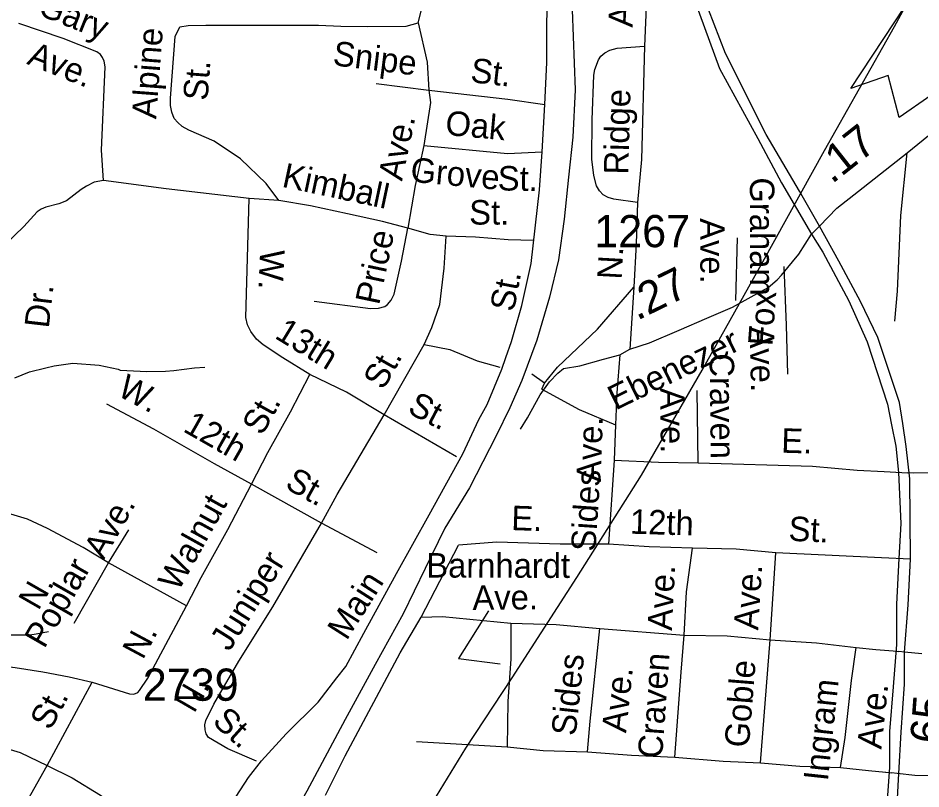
# Model space of a CAD drawing. Extents: x 1473865 to 1648260, y 639067 to 773536.
# Drawn here: x 1517772 to 1521277, y 643675 to 646667 of the extents above; entities that cross this region are included whole.
import ezdxf

# ---------------------------------------------------------------- set-up
doc = ezdxf.new("R2010")
doc.units = 0
for name, color, linetype in [('Exist Boundary Political City Limit New', 7, 'Continuous'), ('Exist Hydrographic Misc Water Feature', 7, 'Continuous'), ('Exist Railroad Mainline', 7, 'Continuous'), ('Exist Road Non-System Type 51', 7, 'Continuous'), ('Exist Road Non-System Type 51 Label', 7, 'Continuous'), ('Exist Road Primary US Divided Attributed', 7, 'Continuous'), ('Exist Road Primary US Mileage Hundredths English Label', 7, 'Continuous'), ('Exist Road Secondary Mileage Hundredths English Label', 7, 'Continuous'), ('Exist Road Secondary Type 51 Attributed', 7, 'Continuous'), ('Exist Road Secondary Type 51 Label', 7, 'Continuous'), ('Exist Road Secondary Type 51 Number Label', 7, 'Continuous'), ('Exist Utilities Electrical Transmission Line', 7, 'Continuous'), ('Map Preparation Boundary City Limit Buffer Line', 7, 'Continuous')]:
    doc.layers.add(name, color=color, linetype=linetype)

msp = doc.modelspace()

# ---------------------------------------------------------------- linework, layer by layer
at = {"layer": 'Exist Boundary Political City Limit New'}
msp.add_lwpolyline([(1521437.8, 646451.2), (1521192.2, 646281.3), (1521149.5, 646444.2), (1521004.4, 646393), (1522392.9, 648497.9)], dxfattribs=at)
at = {"layer": 'Exist Hydrographic Misc Water Feature'}
for points in [[(1517760.1, 645270.8), (1517816.4, 645294.2), (1517880.8, 645309.4), (1517912.9, 645316.9), (1517985.2, 645327.8), (1518087.2, 645320), (1518160.9, 645304.5), (1518168.8, 645300.3), (1518272.8, 645294.9), (1518344.8, 645295.9), (1518376.8, 645299.4), (1518457, 645310), (1518497.1, 645311.7)], [(1516491.4, 644562.5), (1516525.3, 644565.9), (1516645.8, 644596.3), (1516701.8, 644603.5), (1516829.3, 644599.4), (1516892.9, 644572.7), (1517003.8, 644496.6), (1517043.2, 644456.4), (1517118.4, 644414.7), (1517150.2, 644402.5), (1517261.8, 644372.4), (1517333.7, 644359.5), (1517411.6, 644350.5), (1517477.4, 644341), (1517535.1, 644324.2), (1517586.9, 644299.4), (1517650.5, 644282.5), (1517674.5, 644277.9), (1517738.4, 644273.3), (1517818.4, 644273.3), (1517842.5, 644277), (1517890.7, 644286.7)]]:
    msp.add_lwpolyline(points, dxfattribs=at)
at = {"layer": 'Exist Railroad Mainline'}
msp.add_lwpolyline([(1519918.8, 647154.4), (1519924.9, 646874.4), (1519922.8, 646698.5), (1519935.3, 646388.1), (1519926, 646204.4), (1519909.3, 646048.7), (1519892.4, 645886.9), (1519869.9, 645728), (1519835.3, 645584.2), (1519785.9, 645416.2), (1519728.2, 645259.8), (1519680.9, 645153.8), (1519627.8, 645045.9), (1519524.3, 644843.7), (1519429.2, 644687.5), (1519352.6, 644530.7), (1519267.4, 644354.4), (1519157.9, 644158.3), (1519042.2, 643944.5), (1518893.3, 643667.2), (1518693, 643310.8), (1518476.1, 642924.6), (1518324, 642677)], dxfattribs=at)
at = {"layer": 'Exist Road Non-System Type 51'}
for p, q in [((1519162.9, 646412.9), (1519366.4, 646387.2)), ((1518784.7, 645958.1), (1518668.8, 645966.2)), ((1520558.7, 645570.7), (1520564.2, 645813.6)), ((1520162.8, 645622.8), (1520146.4, 645381.7)), ((1519193.7, 645126.6), (1519348.5, 645399.9)), ((1519815.7, 645250.5), (1519766.4, 645284.4)), ((1519815.7, 645250.5), (1519865.7, 645311.7)), ((1520411.9, 644941), (1520408.8, 645221)), ((1519474.5, 644963.8), (1519193.7, 645126.6)), ((1520090.6, 645088.7), (1520086.2, 644951)), ((1520086.2, 644951), (1520064.4, 644625.2)), ((1521134.2, 644907), (1521202.6, 644903.2)), ((1521202.6, 644903.2), (1521225.3, 644902)), ((1521248.1, 644900.4), (1521225.3, 644902)), ((1521314.3, 644902.4), (1521248.1, 644900.4)), ((1518950.3, 644707.1), (1518679, 644858.1)), ((1519166.3, 644591.1), (1518950.3, 644707.1)), ((1518123.8, 644552.1), (1518202, 644680.6)), ((1519337.5, 644342.3), (1519482.5, 644621.8)), ((1520691.8, 644254), (1520713.6, 644591.5)), ((1521123.1, 644572.6), (1520713.6, 644591.5)), ((1517989.6, 644318.5), (1518123.8, 644552.1)), ((1518426.8, 644386.5), (1518123.8, 644552.1)), ((1521235.7, 644567.4), (1521123.1, 644572.6)), ((1520030.6, 644298), (1520358.2, 644271.9)), ((1520653.4, 643776.7), (1520691.8, 644254)), ((1521025.2, 644223.9), (1521101.1, 644217)), ((1521101.1, 644217), (1521168.4, 644210.6)), ((1521168.4, 644210.6), (1521190.9, 644208.9)), ((1521213.4, 644206.6), (1521190.9, 644208.9)), ((1521280.7, 644199.5), (1521213.4, 644206.6)), ((1517885.8, 643766.3), (1518059.6, 644089.2)), ((1519319, 643858.9), (1519670.5, 643838.4)), ((1520965, 643759.1), (1521072.9, 643747.3)), ((1521072.9, 643747.3), (1521140.2, 643739.9)), ((1521139.4, 643740), (1521162.6, 643737.5)), ((1521185, 643734.8), (1521162.6, 643737.5)), ((1521252.4, 643726.9), (1521185, 643734.8)), ((1521316.8, 643726.8), (1521252.4, 643726.9))]:
    msp.add_line(p, q, dxfattribs=at)
for points in [[(1520236.7, 647081.4), (1520219.9, 646925.6), (1520203.5, 646558)], [(1519325.1, 646647.9), (1519340, 646703.7), (1519349.4, 646722.1), (1519360.7, 646737.3), (1519374.5, 646749), (1519388.9, 646756.7), (1519407.5, 646757.5), (1519522.8, 646750.4), (1519826.7, 646751.1)], [(1518104.1, 646036.5), (1518096.3, 646154.3), (1518109.9, 646478), (1518107.1, 646500), (1518100.8, 646514.2), (1518091.8, 646525.8), (1518078.4, 646535), (1517948, 646587.1), (1517775.1, 646646.2)], [(1518784.7, 645958.1), (1518736, 646024.7), (1518635.7, 646120.6), (1518533, 646188.5), (1518435.7, 646232.1), (1518409.3, 646246.4), (1518392.2, 646261), (1518378.5, 646277.4), (1518369, 646301.5), (1518364.5, 646326.8), (1518363.9, 646355.4), (1518382.2, 646595.1), (1518400.9, 646632.8), (1518432.8, 646638.1), (1518500.9, 646639), (1518938.9, 646638.9), (1519024.9, 646635.4), (1519128.9, 646633.5), (1519278.8, 646634.9), (1519325.1, 646647.9)], [(1519325.1, 646647.9), (1519360.4, 646495.4), (1519366.4, 646387.2)], [(1520176.6, 645950.6), (1520084.8, 645964.3), (1520062.3, 645970.1), (1520043.2, 645980.9), (1520028.9, 645996.2), (1520017.8, 646015.5), (1520006.8, 646055.7), (1519999.5, 646119.7), (1520000.4, 646271.7), (1520007.3, 646445.5), (1520011.4, 646467.2), (1520025.3, 646505.2), (1520034.6, 646519), (1520049.5, 646532.1), (1520069.1, 646542.5), (1520097.3, 646549.3), (1520203.5, 646558)], [(1520203.5, 646558), (1520191.6, 646118.2), (1520176.6, 645950.6)], [(1519366.4, 646387.2), (1519373.5, 646339), (1519346.7, 646171.7)], [(1519366.4, 646387.2), (1519673.7, 646351.6), (1519817.1, 646330.6)], [(1519346.7, 646171.7), (1519313.9, 646016.3), (1519284.6, 645851)], [(1519346.7, 646171.7), (1519672, 646141.7), (1519806.4, 646147.5)], [(1521175.4, 645490.9), (1521185.3, 645606.5), (1521198.7, 645900.4), (1521223.2, 646143.8)], [(1518104.1, 646036.5), (1518067.8, 646029.6), (1518038.1, 646013.8), (1518017.4, 646002), (1517961.1, 645957.3), (1517930.4, 645945.5), (1517880.3, 645932.5), (1517862.4, 645925.3), (1517846, 645915), (1517795, 645858), (1517721.7, 645787.2)], [(1518668.8, 645966.2), (1518347.4, 646003.9), (1518104.1, 646036.5)], [(1518904.5, 645283.9), (1518799.8, 645347.9), (1518723.2, 645399.1), (1518698, 645420.8), (1518675.6, 645450), (1518663.3, 645476.9), (1518656.5, 645504.5), (1518668.8, 645966.2)], [(1519284.6, 645851), (1519187, 645876.7), (1519051.6, 645907.3), (1518908.1, 645937.8), (1518784.7, 645958.1)], [(1520176.6, 645950.6), (1520171.8, 645790.7), (1520162.8, 645622.8)], [(1518921.7, 645567.5), (1519140.8, 645539.9), (1519171.8, 645540.3), (1519195.6, 645548), (1519206.2, 645555), (1519220.9, 645571.9), (1519232, 645595.9), (1519260.4, 645723.4), (1519284.6, 645851)], [(1519434, 645820.3), (1519372.1, 645827.4), (1519284.6, 645851)], [(1519348.5, 645399.9), (1519377.8, 645465.3), (1519409.2, 645554.7), (1519425.9, 645696.4), (1519434, 645820.3)], [(1519773.4, 645804.1), (1519675.2, 645806.2), (1519548, 645816.2), (1519434, 645820.3)], [(1520759.8, 645284.7), (1520755.3, 645474.7), (1520746.5, 645702.2)], [(1519865.7, 645311.7), (1520021.8, 645459.5), (1520162.8, 645622.8)], [(1519348.5, 645399.9), (1519448.1, 645380), (1519554.4, 645337.2), (1519641.9, 645311.5)], [(1520108.2, 645360.3), (1520096.7, 645212.7), (1520090.6, 645088.7)], [(1518679, 644858.1), (1518741.3, 644980.9), (1518830, 645139.2), (1518904.5, 645283.9)], [(1519193.7, 645126.6), (1519047.4, 645215.4), (1518904.5, 645283.9)], [(1519805.5, 645226.4), (1519815.7, 645250.5)], [(1519805.5, 645226.4), (1519949.7, 645147.4), (1520090.6, 645088.7)], [(1518679, 644858.1), (1518534.6, 644936.6), (1518299, 645070.8), (1518116.6, 645168.2)], [(1518950.3, 644707.1), (1519010.4, 644818), (1519193.7, 645126.6)], [(1520086.2, 644951), (1520258.5, 644943.1), (1520411.9, 644941)], [(1520411.9, 644941), (1520856.1, 644927.2), (1521029.7, 644912.7), (1521134.2, 644907)], [(1518426.8, 644386.5), (1518482.6, 644495.7), (1518586, 644681.7), (1518679, 644858.1)], [(1518123.8, 644552.1), (1518024.8, 644611.7), (1517886.2, 644686.4), (1517808.9, 644721.8), (1517731.3, 644745.1), (1517456.4, 644808.1)], [(1518697.5, 643782.5), (1518586.5, 643830.6), (1518511.7, 643875), (1518502.2, 643889.6), (1518498.1, 643905.3), (1518497.3, 643924.5), (1518500.8, 643941.2), (1518531.9, 644004.6), (1518628.9, 644170.9), (1518760.7, 644382.6), (1518950.3, 644707.1)], [(1520064.4, 644625.2), (1519876.5, 644624.6), (1519630.6, 644633.2), (1519482.5, 644621.8)], [(1520390, 644609.5), (1520222.3, 644614.4), (1520064.4, 644625.2)], [(1520358.2, 644271.9), (1520367, 644439.8), (1520390, 644609.5)], [(1520713.6, 644591.5), (1520560.1, 644606.2), (1520390, 644609.5)], [(1518059.6, 644089.2), (1518205.6, 644043.8), (1518222.4, 644043.5), (1518236.7, 644050), (1518244.3, 644057.2), (1518275.9, 644105.2), (1518426.8, 644386.5)], [(1518965.4, 643651.3), (1519042.1, 643803.8), (1519255.1, 644203.9), (1519337.5, 644342.3)], [(1519337.5, 644342.3), (1519419.4, 644344.9), (1519685, 644318.1)], [(1519685, 644318.1), (1519684.6, 644180.3), (1519673.7, 644014.4), (1519670.5, 643838.4)], [(1519685, 644318.1), (1519861, 644313), (1520030.6, 644298)], [(1519982.3, 643818.9), (1519992.3, 643938.5), (1520030.6, 644298)], [(1520321.8, 643798.6), (1520345.5, 644128.3), (1520358.2, 644271.9)], [(1520358.2, 644271.9), (1520524, 644269), (1520691.8, 644254)], [(1520691.8, 644254), (1520871.5, 644242.8), (1521025.2, 644223.9)], [(1520965, 643759.1), (1520983.1, 643874.7), (1521007, 644096.4), (1521025.2, 644223.9)], [(1517628.9, 644163.1), (1517761, 644146.6), (1517868.7, 644129.3), (1517970.6, 644109.8), (1518059.6, 644089.2)], [(1517551.8, 643872.3), (1517633.6, 643860.9), (1517780.8, 643816.3), (1517885.8, 643766.3)], [(1519670.5, 643838.4), (1519810.3, 643824), (1519982.3, 643818.9)], [(1519982.3, 643818.9), (1520153.9, 643805.8), (1520321.8, 643798.6)], [(1520321.8, 643798.6), (1520509.4, 643783.2), (1520653.4, 643776.7)], [(1520653.4, 643776.7), (1520807.2, 643763.8), (1520965, 643759.1)], [(1517656.2, 643336.5), (1517799.1, 643612), (1517885.8, 643766.3)], [(1517885.8, 643766.3), (1517982.9, 643718.5), (1518091.8, 643650.7), (1518192.5, 643582.9)]]:
    msp.add_lwpolyline(points, dxfattribs=at)
at = {"layer": 'Exist Road Non-System Type 51 Label'}
msp.add_lwpolyline([(1519598.6, 644366.3), (1519481.3, 644181.8), (1519644.1, 644160.3)], dxfattribs=at)
at = {"layer": 'Exist Road Primary US Divided Attributed'}
for points in [[(1520499.8, 649379.4), (1520442.1, 649009.8), (1520384.3, 648658.1), (1520315, 648244.8), (1520271.9, 647969), (1520259.5, 647833.9), (1520255.9, 647746.5), (1520258.4, 647462.4), (1520275.2, 647286), (1520304.6, 647118), (1520337.1, 646950.1), (1520370.3, 646819.8), (1520397.3, 646736.1), (1520495.5, 646471.2), (1520643.1, 646199.2), (1520736, 646027.3), (1520851.5, 645827.8)], [(1520883, 645859.3), (1520805, 645994.9), (1520676.4, 646214.8), (1520518.4, 646529.3), (1520452.8, 646699.8), (1520399.9, 646865.4), (1520378.5, 646958.8), (1520351.8, 647089.7), (1520330.8, 647219.9), (1520314, 647325.9), (1520302.5, 647452.9), (1520294.1, 647565.3), (1520289.9, 647631.4), (1520304.6, 647830.9), (1520316.7, 647963.5), (1520358.1, 648239.3), (1520391.8, 648475.4), (1520428.3, 648679.7), (1520481.6, 649014.1), (1520540.8, 649379.4)], [(1521126.4, 642512.8), (1521137.6, 642697.3), (1521146.6, 642916.3), (1521190.7, 643735), (1521200, 643896), (1521213, 644082.4), (1521213.4, 644206.6), (1521226.7, 644389.4), (1521235.7, 644567.3), (1521233, 644878.1), (1521219.8, 645004.4), (1521206.5, 645093.1), (1521193.2, 645175), (1521109.5, 645426.7), (1521041.5, 645567.4), (1520957.6, 645723.8), (1520883, 645859.3)], [(1520851.5, 645827.8), (1520895.4, 645758.1), (1520997.2, 645569.8), (1521067.5, 645410), (1521146.7, 645168.4), (1521162.2, 645088.6), (1521179.3, 645005.3), (1521189, 644903.6), (1521199, 644705.3), (1521190.7, 644569.5), (1521181.7, 644392.1), (1521182, 644235.3), (1521168.8, 644071.3), (1521154.9, 643898.5), (1521155.3, 643759.3), (1521135.8, 643485.9), (1521128.8, 643316.3), (1521114.5, 643075.7), (1521111.3, 642896.3), (1521103.7, 642697.9), (1521087.4, 642515.1)]]:
    msp.add_lwpolyline(points, dxfattribs=at)
at = {"layer": 'Exist Road Secondary Type 51 Attributed'}
for points in [[(1518601.7, 643620), (1518666.8, 643719.7), (1518717.2, 643784.8), (1518812.7, 643888.7), (1518936.6, 644012.6), (1519010.1, 644106), (1519044.7, 644150.1), (1519114, 644279.3), (1519241.1, 644511.3), (1519368.1, 644739.1), (1519498.3, 644975.3), (1519561.3, 645108.6), (1519592.8, 645167.4), (1519649.5, 645303.9), (1519666.2, 645350.1), (1519687.2, 645411), (1519727.6, 645551.1), (1519763.9, 645714.4), (1519796.8, 646000), (1519806.4, 646147.5), (1519817.1, 646330.6), (1519824.5, 646494.7), (1519824.5, 646640), (1519826.7, 646751.1)], [(1520883, 645859.3), (1520950.2, 645929.6), (1521034.2, 645994.7), (1521223.2, 646143.8), (1521306.1, 646211), (1521535, 646398.9)], [(1520852.2, 645828.7), (1520851.5, 645827.8), (1520883, 645859.3)], [(1519721.9, 645071.9), (1519749.2, 645116), (1519798.5, 645205.2), (1519835.3, 645254.6), (1519866.8, 645289.2), (1519889.9, 645307.1), (1519953, 645316.6), (1520044.1, 645343.3), (1520108.2, 645360.3), (1520146.4, 645381.7), (1520222.7, 645406.8), (1520338.1, 645456.1), (1520446.3, 645502.3), (1520545, 645545.4), (1520617.4, 645585.3), (1520683.5, 645621), (1520718.2, 645651.4), (1520736, 645669.3), (1520802.2, 645750.1), (1520851.5, 645827.8)]]:
    msp.add_lwpolyline(points, dxfattribs=at)
at = {"layer": 'Exist Utilities Electrical Transmission Line'}
msp.add_lwpolyline([(1518886.7, 642864.9), (1519024.4, 643074.2), (1519172.2, 643287.6), (1519339, 643554.5), (1519510, 643833.6), (1519690.7, 644106.3), (1519941.5, 644495.6), (1520192.7, 644893.2), (1520427.8, 645300.8), (1520663.2, 645720.5), (1520902.8, 646152.3), (1521173.5, 646633.3), (1521405, 647059.2), (1521704.1, 647575.6), (1522013.5, 648112.1), (1522308.7, 648630.8), (1522575, 649091.8)], dxfattribs=at)
at = {"layer": 'Map Preparation Boundary City Limit Buffer Line'}
msp.add_lwpolyline([(1521437.8, 646451.2), (1521192.2, 646281.3), (1521149.5, 646444.2), (1521004.4, 646393), (1522392.9, 648497.9)], dxfattribs=at)

# ---------------------------------------------------------------- texts
at = {"layer": 'Exist Road Non-System Type 51 Label'}
for s, rotation, p in [('Ave.', 87.4417, (1520157.4, 646629.2)), ('Gary', 338.2409, (1517843.7, 646681.7)), ('Alpine', 85.6475, (1518308.3, 646273.5)), ('Snipe', 352.7999, (1518991.2, 646484.2)), ('Ave.', 338.2409, (1517803.1, 646489.6)), ('St.', 353.3885, (1519525.7, 646418.3)), ('St.', 85.6475, (1518507.7, 646344.4)), ('Ridge', 88.4522, (1520140.7, 646058.4)), ('Oak', 354.7363, (1519428, 646213.6)), ('Ave.', 78.0996, (1519262.6, 646031.8)), ('Grove', 354.7363, (1519292.7, 646031.8)), ('Kimball', 347.995, (1518793, 646012.6)), ('St.', 358.9219, (1519633.5, 645998.2)), ('Graham', 270.1508, (1520612.8, 646048.1)), ('St.', 359.8001, (1519523.3, 645865.5)), ('Ave.', 270.1508, (1520419.8, 645890)), ('Price', 78.0996, (1519173.5, 645550.2)), ('W.', 267.3469, (1518712.3, 645769.7)), ('N.', 86.9342, (1520115, 645650.8)), ('Dr.', 83.4555, (1517891.4, 645460.7)), ('Fox', 85.7588, (1520699.8, 645392.1)), ('13th', 328.6002, (1518764.3, 645427.2)), ('Ave.', 271.377, (1520611.2, 645468.7)), ('St.', 60.4668, (1519190, 645219.9)), ('Craven', 270.6445, (1520456.4, 645365)), ('W.', 331.9062, (1518153, 645204.5)), ('St.', 332.2639, (1519279.7, 645137)), ('Ave.', 270.6445, (1520264.5, 645231.3)), ('St.', 60.7524, (1518719.7, 645042.9)), ('12th', 330.3312, (1518408.7, 645064.9)), ('Ave.', 88.1792, (1520034.2, 644865.1)), ('E.', 358.2255, (1520733.6, 644980.3)), ('St.', 330.9085, (1518804, 644844.9)), ('Sides', 86.1737, (1520013, 644594.8)), ('Walnut', 60.9298, (1518394.3, 644438)), ('Ave.', 60.1282, (1518104.7, 644561)), ('E.', 358.006, (1519685.7, 644680)), ('12th', 358.2986, (1520146.4, 644665.9)), ('St.', 357.3544, (1520761.6, 644638.6)), ('Juniper', 58.1016, (1518592.5, 644205.4)), ('Barnhardt', 359.8239, (1519356.8, 644495.8)), ('Poplar', 60.1282, (1517874.3, 644216.6)), ('Ave.', 87.0023, (1520309.8, 644288.4)), ('Ave.', 86.301, (1520644.8, 644289.9)), ('N.', 60.1282, (1517851.4, 644364.3)), ('Ave.', 0.6573, (1519536.5, 644369.6)), ('N.', 61.7815, (1518256.7, 644173.6)), ('Sides', 83.9214, (1519936.5, 643878.9)), ('Craven', 85.8938, (1520272, 643791.3)), ('Goble', 85.3938, (1520608.6, 643833.7)), ('Ave.', 83.9214, (1520132.2, 643890.7)), ('Ingram', 83.8491, (1520915.2, 643703.6)), ('N.', 59.8225, (1518455.8, 643965.8)), ('Ave.', 83.8491, (1521123, 643827.5)), ('St.', 61.7053, (1517897.7, 643899)), ('St.', 317.894, (1518522.5, 643931.5))]:
    msp.add_text(s, height=95, rotation=rotation, dxfattribs=at).set_placement(p)
at = {"layer": 'Exist Road Primary US Mileage Hundredths English Label'}
msp.add_text('.65', height=125, rotation=85.6912, dxfattribs=at).set_placement((1521355.3, 643802.6))
at = {"layer": 'Exist Road Secondary Mileage Hundredths English Label'}
for s, rotation, p in [('.17', 38.2633, (1520931, 646020.7)), ('.27', 25.9498, (1520174.8, 645491.7))]:
    msp.add_text(s, height=125, rotation=rotation, dxfattribs=at).set_placement(p)
at = {"layer": 'Exist Road Secondary Type 51 Label'}
for s, rotation, p in [('St.', 79.2984, (1519696.7, 645524.1)), ('Ebenezer', 25.9498, (1520091.3, 645143.3)), ('Main', 57.4689, (1519047.5, 644248.1))]:
    msp.add_text(s, height=95, rotation=rotation, dxfattribs=at).set_placement(p)
at = {"layer": 'Exist Road Secondary Type 51 Number Label'}
for s, p in [('1267', (1520008.9, 645777.5)), ('2739', (1518256.6, 644017.5))]:
    msp.add_text(s, height=125, dxfattribs=at).set_placement(p)

doc.saveas('drawing.dxf')
